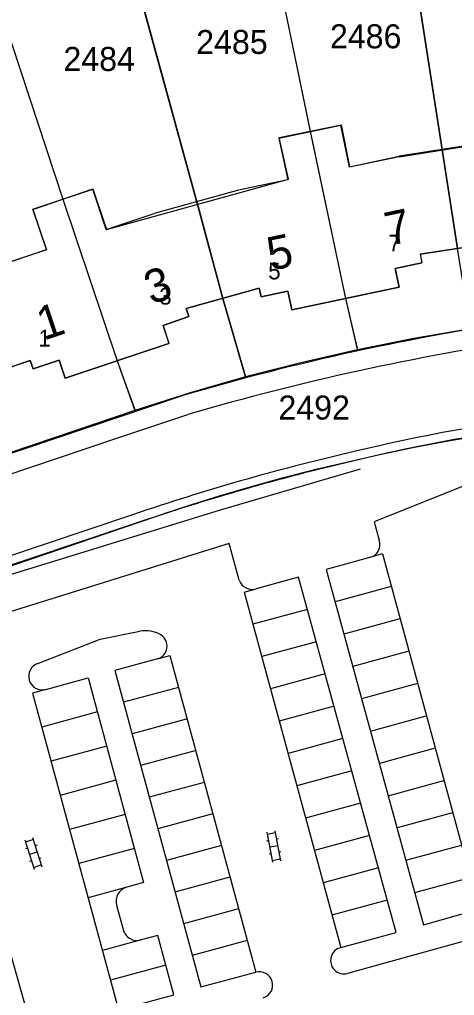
# Model space of a CAD drawing. Extents: x 148816 to 151297, y 399515 to 402500.
# Drawn here: x 150566 to 150598.6, y 401337.1 to 401410.2 of the extents above; entities that cross this region are included whole.
import ezdxf

# ---------------------------------------------------------------- set-up
doc = ezdxf.new("R2010")
doc.units = 0
for name, color, linetype in [('B01 Hoofdgebouw  [T] Norm', 7, 'Continuous'), ('B01 hoofgebouw', 7, 'Continuous'), ('B02 Bijgebouw  [T] Norm', 7, 'Continuous'), ('B07 Tussenmuur  [T] Norm', 7, 'Continuous'), ('G01 perceelsgrens', 7, 'Continuous'), ('S02 Open verharding  Norm', 7, 'Continuous'), ('T04 Haag heg  [D] Gem', 7, 'Continuous'), ('V00 Kant verharding algemeen  [T] Norm', 7, 'Continuous'), ('V00 Kant verharding algemeen secundair  [D] Gem', 7, 'Continuous'), ('V00 Kant verharding algemeen secundair  [D] Norm', 7, 'Continuous'), ('V00 Kant verharding algemeen secundair  [T] Gem', 7, 'Continuous'), ('Z01 perceelnummer', 7, 'Continuous'), ('Z02 huisnummer', 7, 'Continuous'), ('Z02 Huisnummer  [Tekst] Norm', 7, 'Continuous')]:
    doc.layers.add(name, color=color, linetype=linetype)

msp = doc.modelspace()

# ---------------------------------------------------------------- linework, layer by layer
at = {"layer": 'B01 Hoofdgebouw  [T] Norm'}
for p, q in [((150585.414, 401401.356), (150590.058, 401402.325)), ((150590.714, 401399.183), (150590.058, 401402.325)), ((150594.434, 401399.96), (150600.856, 401400.989)), ((150594.434, 401399.96), (150590.714, 401399.183)), ((150566.973, 401396.031), (150571.467, 401397.535)), ((150572.485, 401394.508), (150571.467, 401397.535)), ((150567.991, 401393.004), (150566.973, 401396.031)), ((150572.485, 401394.508), (150576.074, 401395.714)), ((150595.997, 401392.646), (150601.591, 401393.514)), ((150560.812, 401390.585), (150567.991, 401393.004)), ((150595.997, 401392.646), (150596.131, 401392.01)), ((150578.465, 401388.589), (150583.947, 401390.102)), ((150583.947, 401390.102), (150584.079, 401389.466)), ((150586.386, 401388.491), (150594.414, 401390.195)), ((150569.396, 401383.356), (150577.181, 401385.962)), ((150562.474, 401383.235), (150566.784, 401384.682)), ((150566.784, 401384.682), (150567, 401384.062)), ((150567, 401384.062), (150568.94, 401384.711)), ((150568.94, 401384.711), (150569.396, 401383.356))]:
    msp.add_line(p, q, dxfattribs=at)
for points in [[(150585.414, 401401.356), (150586.095, 401398.236), (150582.384, 401397.449), (150576.074, 401395.714)], [(150594.425, 401390.19), (150594.129, 401391.589), (150596.131, 401392.01)], [(150584.079, 401389.466), (150586.087, 401389.884), (150586.386, 401388.491)], [(150577.19, 401385.961), (150576.738, 401387.316), (150578.674, 401387.973), (150578.465, 401388.589)]]:
    msp.add_lwpolyline(points, dxfattribs=at)
at = {"layer": 'B01 hoofgebouw'}
for points in [[(150628.208, 401405.497), (150623.466, 401405.584), (150623.405, 401402.375), (150619.616, 401402.477), (150613.11, 401402.177), (150609.333, 401401.759), (150609.098, 401404.96), (150604.379, 401404.533), (150604.633, 401401.333), (150600.857, 401401.003), (150594.425, 401400.015)], [(150571.48, 401397.549), (150572.509, 401394.508), (150586.139, 401398.27), (150585.43, 401401.401), (150590.074, 401402.349)], [(150590.074, 401402.349), (150590.715, 401399.209), (150594.425, 401400.015)], [(150566.977, 401396.013), (150571.48, 401397.549)], [(150566.977, 401396.013), (150567.993, 401392.973), (150560.814, 401390.575)], [(150601.591, 401393.514), (150595.997, 401392.646), (150596.131, 401392.01), (150594.129, 401391.589), (150594.414, 401390.195), (150586.386, 401388.491), (150586.087, 401389.884), (150584.079, 401389.466), (150583.947, 401390.102), (150578.465, 401388.589), (150578.674, 401387.973), (150576.738, 401387.316), (150577.181, 401385.962), (150569.396, 401383.356), (150568.94, 401384.711), (150567, 401384.062), (150566.784, 401384.682), (150562.474, 401383.235), (150561.403, 401388.118)]]:
    msp.add_lwpolyline(points, dxfattribs=at)
at = {"layer": 'B02 Bijgebouw  [T] Norm'}
msp.add_line((150569.224, 401396.779), (150573.288, 401384.659), dxfattribs=at)
at = {"layer": 'B07 Tussenmuur  [T] Norm'}
for p, q in [((150587.758, 401401.845), (150590.399, 401389.343)), ((150597.642, 401400.474), (150598.794, 401393.08)), ((150579.27, 401396.593), (150581.206, 401389.346))]:
    msp.add_line(p, q, dxfattribs=at)
at = {"layer": 'G01 perceelsgrens'}
for points in [[(150560.969, 401421.862), (150569.224, 401396.779), (150573.288, 401384.659), (150574.633, 401380.944)], [(150582.91, 401383.452), (150581.206, 401389.346), (150579.324, 401396.389), (150572.586, 401420.977)], [(150583.984, 401420.109), (150587.752, 401401.875), (150590.399, 401389.343), (150591.295, 401385.485)], [(150599.767, 401387.055), (150598.794, 401393.08), (150597.637, 401400.508), (150594.734, 401419.29)], [(150599.767, 401387.055), (150595.531, 401386.325)], [(150595.531, 401386.325), (150591.295, 401385.485)], [(150591.295, 401385.485), (150587.058, 401384.523), (150582.91, 401383.452)], [(150582.91, 401383.452), (150578.766, 401382.264), (150574.633, 401380.944)], [(150543.223, 401361.782), (150576.188, 401372.991), (150578.572, 401373.783), (150580.969, 401374.538), (150583.359, 401375.245), (150585.761, 401375.912), (150588.185, 401376.532), (150590.482, 401377.078), (150593.088, 401377.673), (150595.566, 401378.195), (150598.096, 401378.658), (150600.634, 401379.078), (150602.836, 401379.423), (150605.044, 401379.736), (150607.52, 401380.061), (150610.003, 401380.343), (150612.506, 401380.543), (150615.012, 401380.704), (150617.504, 401380.825), (150619.999, 401380.912), (150622.492, 401380.982), (150624.986, 401381.004), (150657.005, 401380.87)], [(150574.633, 401380.944), (150563.84, 401377.283)]]:
    msp.add_lwpolyline(points, dxfattribs=at)
at = {"layer": 'S02 Open verharding  Norm'}
for p, q in [((150585.113, 401349.443), (150585.533, 401347.182)), ((150566.392, 401348.745), (150567.078, 401346.55)), ((150566.436, 401348.602), (150567.009, 401348.781)), ((150566.964, 401348.924), (150567.65, 401346.729)), ((150584.642, 401348.695), (150584.494, 401348.668)), ((150584.523, 401349.334), (150584.943, 401347.073)), ((150584.551, 401349.187), (150585.141, 401349.296)), ((150585.379, 401348.832), (150585.232, 401348.804)), ((150566.586, 401348.125), (150566.442, 401348.08)), ((150567.301, 401348.348), (150567.158, 401348.304)), ((150585.323, 401348.313), (150584.733, 401348.203)), ((150567.307, 401347.826), (150566.735, 401347.648)), ((150566.884, 401347.17), (150566.741, 401347.126)), ((150567.6, 401347.394), (150567.456, 401347.349)), ((150584.824, 401347.712), (150584.677, 401347.684)), ((150584.915, 401347.22), (150585.505, 401347.329)), ((150585.562, 401347.848), (150585.414, 401347.821)), ((150567.033, 401346.693), (150567.606, 401346.872))]:
    msp.add_line(p, q, dxfattribs=at)
at = {"layer": 'T04 Haag heg  [D] Gem'}
for p, q in [((150561.221, 401421.096), (150569.222, 401396.784)), ((150572.794, 401420.22), (150579.268, 401396.592)), ((150584.141, 401419.348), (150587.758, 401401.845)), ((150594.851, 401418.535), (150597.642, 401400.474)), ((150581.206, 401389.346), (150582.931, 401383.381)), ((150590.399, 401389.343), (150591.315, 401385.4)), ((150573.288, 401384.659), (150574.66, 401380.87)), ((150581.039, 401373.497), (150591.525, 401376.557)), ((150552.113, 401364.572), (150581.039, 401373.497))]:
    msp.add_line(p, q, dxfattribs=at)
at = {"layer": 'V00 Kant verharding algemeen  [T] Norm'}
for p, q in [((150573.204, 401378.85), (150578.67, 401380.665)), ((150575.281, 401345.548), (150574.024, 401345.209)), ((150573.251, 401343.86), (150573.746, 401342.027)), ((150576.35, 401341.59), (150575.096, 401341.251))]:
    msp.add_line(p, q, dxfattribs=at)
for points in [[(150544.731, 401370.801), (150578.204, 401382.063)], [(150544.753, 401369.22), (150554.442, 401372.522), (150573.204, 401378.85)], [(150592.367, 401378.164), (150591.161, 401377.884)], [(150606.007, 401377.993), (150592.541, 401372.585), (150592.92, 401371.21)], [(150575.014, 401373.323), (150574.361, 401373.096), (150554.941, 401366.571), (150549.977, 401364.924)], [(150574.578, 401372.442), (150539.185, 401360.578)], [(150582.44, 401368.215), (150581.683, 401370.979), (150556.688, 401363.17), (150558.37, 401357.349)], [(150592.296, 401369.943), (150588.963, 401369.022), (150596.251, 401342.39), (150600.398, 401343.554)], [(150590.046, 401340.689), (150594.197, 401341.823), (150586.892, 401368.451), (150583.719, 401367.574)], [(150567.355, 401361.982), (150572.034, 401363.795), (150575.001, 401364.391)], [(150576.311, 401362.316), (150573.121, 401361.444), (150579.561, 401337.728), (150583.683, 401338.839)], [(150567.943, 401360.028), (150571.128, 401360.912), (150575.281, 401345.548)], [(150573.404, 401336.005), (150577.55, 401337.15), (150576.351, 401341.59)], [(150600.916, 401341.619), (150590.551, 401338.75)]]:
    msp.add_lwpolyline(points, dxfattribs=at)
for centre, radius, start, end in [((150631.729, 401199.176), 190.559, 98.30741, 106.31291), ((150632.759, 401194.87), 193.508, 98.44091, 106.23141), ((150620.995, 401255.268), 126.187, 94.36746, 103.11309), ((150621.239, 401253.074), 127.713, 94.42777, 103.71821), ((150629.877, 401209.957), 172.332, 102.9829, 108.56361), ((150629.995, 401210.323), 171.329, 103.17237, 108.8718), ((150592.019, 401370.867), 0.965, 286.71718, 20.84214), ((150583.415, 401368.564), 1.035, 199.6734, 287.08904), ((150575.44, 401362.254), 2.181, 58.8927, 101.61355), ((150576.034, 401363.276), 0.999, 286.07219, 57.79198), ((150567.688, 401361.017), 1.021, 109.00708, 284.48823), ((150574.312, 401344.147), 1.1, 105.20075, 195.14198), ((150574.808, 401342.313), 1.1, 195.07306, 285.19718), ((150590.29, 401339.717), 1.002, 104.09648, 285.09955), ((150583.952, 401337.872), 0.998, 286.47104, 105.82199)]:
    msp.add_arc(centre, radius, start, end, dxfattribs=at)
at = {"layer": 'V00 Kant verharding algemeen secundair  [D] Gem'}
for p, q in [((150593.83, 401367.742), (150589.627, 401366.594)), ((150587.557, 401366.029), (150583.469, 401364.912)), ((150594.488, 401365.32), (150590.29, 401364.173)), ((150588.221, 401363.608), (150584.126, 401362.49)), ((150595.145, 401362.898), (150590.952, 401361.752)), ((150588.885, 401361.188), (150584.784, 401360.067)), ((150595.803, 401360.476), (150591.615, 401359.331)), ((150577.888, 401360.179), (150573.766, 401359.068)), ((150571.823, 401358.341), (150567.647, 401357.207)), ((150589.549, 401358.767), (150585.442, 401357.645)), ((150578.568, 401357.818), (150574.41, 401356.697)), ((150592.277, 401356.91), (150596.461, 401358.053)), ((150590.213, 401356.346), (150586.1, 401355.223)), ((150572.515, 401355.783), (150568.341, 401354.649)), ((150579.207, 401355.445), (150575.054, 401354.326)), ((150597.119, 401355.631), (150592.94, 401354.489)), ((150590.877, 401353.926), (150586.757, 401352.8)), ((150573.206, 401353.224), (150569.036, 401352.092)), ((150579.82, 401353.066), (150575.698, 401351.955)), ((150593.602, 401352.068), (150597.776, 401353.209)), ((150591.541, 401351.505), (150587.415, 401350.378)), ((150573.898, 401350.666), (150569.73, 401349.535)), ((150580.464, 401350.695), (150576.342, 401349.584)), ((150598.434, 401350.786), (150594.265, 401349.647)), ((150592.205, 401349.085), (150588.073, 401347.956)), ((150574.589, 401348.108), (150570.425, 401346.977)), ((150581.107, 401348.324), (150576.986, 401347.213)), ((150594.927, 401347.227), (150599.092, 401348.364)), ((150592.869, 401346.664), (150588.731, 401345.534)), ((150581.751, 401345.952), (150577.629, 401344.841)), ((150595.59, 401344.806), (150599.75, 401345.942)), ((150574.024, 401345.209), (150571.119, 401344.42)), ((150593.533, 401344.244), (150589.388, 401343.111)), ((150582.395, 401343.581), (150578.273, 401342.47)), ((150575.096, 401341.251), (150572.194, 401340.463)), ((150583.039, 401341.21), (150578.917, 401340.099)), ((150576.951, 401339.37), (150572.797, 401338.242))]:
    msp.add_line(p, q, dxfattribs=at)
at = {"layer": 'V00 Kant verharding algemeen secundair  [D] Norm'}
for p, q in [((150593.166, 401370.187), (150600.398, 401343.554)), ((150582.813, 401367.326), (150590.046, 401340.689))]:
    msp.add_line(p, q, dxfattribs=at)
for points in [[(150576.311, 401362.316), (150577.24, 401362.566), (150583.683, 401338.839)], [(150567.943, 401360.028), (150566.955, 401359.755), (150573.404, 401336.005)], [(150557.681, 401356.119), (150560.563, 401356.926), (150567.005, 401334.187)]]:
    msp.add_lwpolyline(points, dxfattribs=at)
at = {"layer": 'V00 Kant verharding algemeen secundair  [T] Gem'}
for p, q in [((150593.166, 401370.187), (150592.296, 401369.943)), ((150582.813, 401367.326), (150583.719, 401367.574))]:
    msp.add_line(p, q, dxfattribs=at)

# ---------------------------------------------------------------- texts
at = {"layer": 'Z01 perceelnummer'}
for s, p in [('2485', (150579.22, 401407.664)), ('2486', (150589.24, 401408.089)), ('2484', (150569.272, 401406.389)), ('2492', (150585.381, 401380.261))]:
    msp.add_text(s, height=1.8, dxfattribs=at).set_placement(p)
at = {"layer": 'Z02 huisnummer'}
for s, rotation, p in [('7', 11.88276, (150593.642, 401393.274)), ('5', 11.77063, (150584.816, 401391.407)), ('3', 18.72487, (150575.846, 401388.861)), ('1', 18.48933, (150567.789, 401386.171))]:
    msp.add_text(s, height=2.5, rotation=rotation, dxfattribs=at).set_placement(p)
at = {"layer": 'Z02 Huisnummer  [Tekst] Norm'}
for s, p in [('7', (150593.62, 401392.861)), ('5', (150584.614, 401390.765)), ('3', (150576.45, 401388.879)), ('1', (150567.394, 401385.736))]:
    msp.add_text(s, height=1.25, dxfattribs=at).set_placement(p)

doc.saveas('drawing.dxf')
